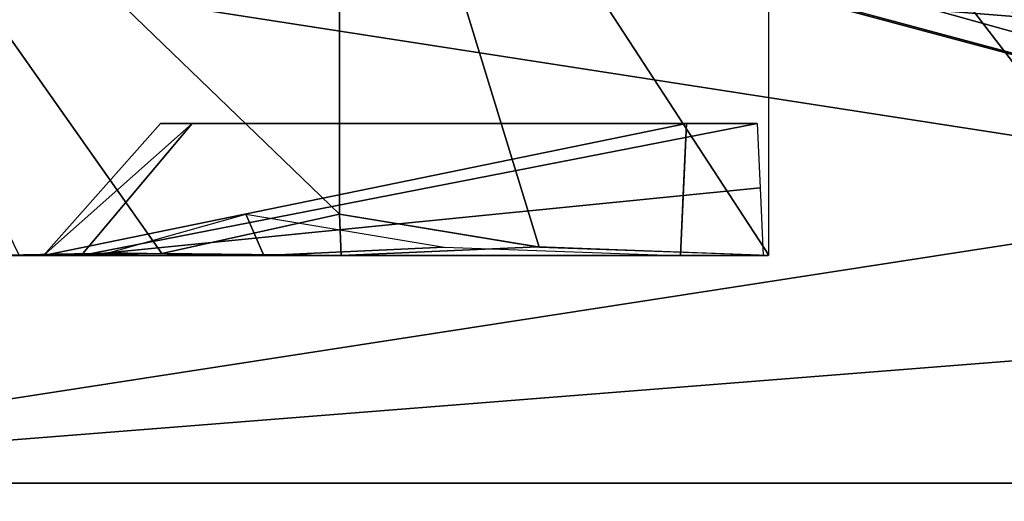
# Model space of a CAD drawing. Header units: inches. Extents: x -9.7 to 9.7, y -1.6 to 4.3.
# Tile 498 of 656: x -3.7565 to -3.6071, y -1.0793 to -1.0062. Entities that reach past the tile are written whole.
import ezdxf

# ---------------------------------------------------------------- set-up
doc = ezdxf.new("R2010")
doc.units = ezdxf.units.IN
doc.header["$LTSCALE"] = 81.481481
doc.header["$MEASUREMENT"] = 0
for name, color, linetype in [('1050', 7, 'CONTINUOUS'), ('1055', 7, 'CONTINUOUS'), ('1782', 7, 'CONTINUOUS'), ('1795', 7, 'CONTINUOUS'), ('2401', 7, 'CONTINUOUS'), ('2410', 7, 'CONTINUOUS'), ('3863', 7, 'CONTINUOUS'), ('4782', 7, 'CONTINUOUS'), ('4784', 7, 'CONTINUOUS'), ('4798', 7, 'CONTINUOUS'), ('5421', 7, 'CONTINUOUS'), ('5431', 7, 'CONTINUOUS'), ('7084', 7, 'CONTINUOUS'), ('9297', 7, 'CONTINUOUS'), ('9298', 7, 'CONTINUOUS'), ('9299', 7, 'CONTINUOUS'), ('9300', 7, 'CONTINUOUS'), ('9335', 7, 'CONTINUOUS'), ('9336', 7, 'CONTINUOUS'), ('9340', 7, 'CONTINUOUS'), ('9341', 7, 'CONTINUOUS')]:
    doc.layers.add(name, color=color, linetype=linetype)

msp = doc.modelspace()

# ---------------------------------------------------------------- linework, layer by layer
at = {"layer": '1050', "linetype": 'CONTINUOUS'}
for points in [[(-3.27686, -1.09956, 22.22661), (-2.19525, -1.09956, 26.20696), (-3.74183, -0.97018, 21.87113), (-3.27686, -1.09956, 22.22661)], [(-3.74183, -0.97018, 21.87113), (-2.19525, -1.09956, 26.20696), (-2.46702, -0.97018, 26.56244), (-3.74183, -0.97018, 21.87113)]]:
    msp.add_3dface(points, dxfattribs=at)
at = {"layer": '1055', "linetype": 'CONTINUOUS'}
for points in [[(-3.85483, -0.93353, 21.45972), (-3.27686, -1.09956, 22.22661), (-3.86056, -0.94338, 21.61739), (-3.85483, -0.93353, 21.45972)], [(-3.80467, -0.93483, 21.41392), (-3.11829, -1.1363, 22.00583), (-3.85483, -0.93353, 21.45972), (-3.80467, -0.93483, 21.41392)], [(-3.11829, -1.1363, 22.00583), (-3.27686, -1.09956, 22.22661), (-3.85483, -0.93353, 21.45972), (-3.11829, -1.1363, 22.00583)], [(-3.7119, -0.94136, 21.39212), (-3.11829, -1.1363, 22.00583), (-3.80467, -0.93483, 21.41392), (-3.7119, -0.94136, 21.39212)], [(-3.57976, -0.95325, 21.40078), (-3.11829, -1.1363, 22.00583), (-3.7119, -0.94136, 21.39212), (-3.57976, -0.95325, 21.40078)], [(-3.86056, -0.94338, 21.61739), (-3.27686, -1.09956, 22.22661), (-3.81665, -0.95474, 21.73337), (-3.86056, -0.94338, 21.61739)], [(-3.27686, -1.09956, 22.22661), (-3.74183, -0.97018, 21.87113), (-3.81665, -0.95474, 21.73337), (-3.27686, -1.09956, 22.22661)]]:
    msp.add_3dface(points, dxfattribs=at)
at = {"layer": '1782', "linetype": 'CONTINUOUS'}
for points in [[(-8.57837, -1.57343, 14.00775), (8.57837, -1.57343, 14.00775), (-8.52935, -0.63817, 13.95874), (-8.57837, -1.57343, 14.00775)], [(-8.52935, -0.63817, 13.95874), (8.57837, -1.57343, 14.00775), (-7.12257, -0.63817, 13.95874), (-8.52935, -0.63817, 13.95874)], [(-7.12257, -0.63817, 13.95874), (8.57837, -1.57343, 14.00775), (-6.87743, -0.63817, 13.95874), (-7.12257, -0.63817, 13.95874)], [(-6.87743, -0.63817, 13.95874), (8.57837, -1.57343, 14.00775), (-6.10307, -0.63817, 13.95874), (-6.87743, -0.63817, 13.95874)], [(-6.10307, -0.63817, 13.95874), (8.57837, -1.57343, 14.00775), (-5.89693, -0.63817, 13.95874), (-6.10307, -0.63817, 13.95874)], [(-5.89693, -0.63817, 13.95874), (8.57837, -1.57343, 14.00775), (-5.12257, -0.63817, 13.95874), (-5.89693, -0.63817, 13.95874)], [(-5.12257, -0.63817, 13.95874), (8.57837, -1.57343, 14.00775), (-4.87743, -0.63817, 13.95874), (-5.12257, -0.63817, 13.95874)], [(-4.87743, -0.63817, 13.95874), (8.57837, -1.57343, 14.00775), (-4.10307, -0.63817, 13.95874), (-4.87743, -0.63817, 13.95874)], [(8.57837, -1.57343, 14.00775), (-3.89693, -0.63817, 13.95874), (-4.10307, -0.63817, 13.95874), (8.57837, -1.57343, 14.00775)], [(-3.12257, -0.63817, 13.95874), (-3.89693, -0.63817, 13.95874), (8.57837, -1.57343, 14.00775), (-3.12257, -0.63817, 13.95874)]]:
    msp.add_3dface(points, dxfattribs=at)
at = {"layer": '1795', "linetype": 'CONTINUOUS'}
for points in [[(-3.17481, -1.57343, 4.95375), (-3.1258, -0.63817, 4.90474), (-3.8937, -0.63817, 4.90474), (-3.17481, -1.57343, 4.95375)], [(-3.84469, -1.57343, 4.95375), (-3.17481, -1.57343, 4.95375), (-3.8937, -0.63817, 4.90474), (-3.84469, -1.57343, 4.95375)]]:
    msp.add_3dface(points, dxfattribs=at)
at = {"layer": '2401', "linetype": 'CONTINUOUS'}
for points in [[(-3.84548, -0.98664, 5.9087), (-3.25904, -0.98664, 5.9087), (-3.84077, -1.07657, 5.90399), (-3.84548, -0.98664, 5.9087)], [(-3.84077, -1.07657, 5.90399), (-3.25904, -0.98664, 5.9087), (-3.26204, -1.03082, 5.90639), (-3.84077, -1.07657, 5.90399)], [(-3.2651, -1.07657, 5.90399), (-3.84077, -1.07657, 5.90399), (-3.26204, -1.03082, 5.90639), (-3.2651, -1.07657, 5.90399)]]:
    msp.add_3dface(points, dxfattribs=at)
at = {"layer": '2410', "linetype": 'CONTINUOUS'}
for points in [[(-3.84077, -1.07657, 12.85601), (-3.2651, -1.07657, 12.85601), (-3.84548, -0.98664, 12.8513), (-3.84077, -1.07657, 12.85601)], [(-3.84548, -0.98664, 12.8513), (-3.2651, -1.07657, 12.85601), (-3.26219, -1.03307, 12.85373), (-3.84548, -0.98664, 12.8513)], [(-3.25904, -0.98664, 12.8513), (-3.84548, -0.98664, 12.8513), (-3.26219, -1.03307, 12.85373), (-3.25904, -0.98664, 12.8513)]]:
    msp.add_3dface(points, dxfattribs=at)
at = {"layer": '3863', "linetype": 'CONTINUOUS'}
for points in [[(-3.8937, -0.63817, 13.85526), (-3.1258, -0.63817, 13.85526), (-3.84469, -1.57343, 13.80625), (-3.8937, -0.63817, 13.85526)], [(-3.1258, -0.63817, 13.85526), (-3.17481, -1.57343, 13.80625), (-3.84469, -1.57343, 13.80625), (-3.1258, -0.63817, 13.85526)]]:
    msp.add_3dface(points, dxfattribs=at)
at = {"layer": '4782', "linetype": 'CONTINUOUS'}
for points in [[(-1.93717, -0.62139, -4.57786), (-1.89693, -0.63817, -4.57874), (-8.57837, -1.57343, -4.62775), (-1.93717, -0.62139, -4.57786)], [(-2.10307, -0.63817, -4.57874), (-1.93717, -0.62139, -4.57786), (-8.57837, -1.57343, -4.62775), (-2.10307, -0.63817, -4.57874)], [(-2.91767, -0.62139, -4.57786), (-2.87743, -0.63817, -4.57874), (-8.57837, -1.57343, -4.62775), (-2.91767, -0.62139, -4.57786)], [(-3.12257, -0.63817, -4.57874), (-2.91767, -0.62139, -4.57786), (-8.57837, -1.57343, -4.62775), (-3.12257, -0.63817, -4.57874)], [(5.12257, -0.63817, -4.57874), (5.89693, -0.63817, -4.57874), (-8.57837, -1.57343, -4.62775), (5.12257, -0.63817, -4.57874)], [(-8.57837, -1.57343, -4.62775), (5.89693, -0.63817, -4.57874), (6.10307, -0.63817, -4.57874), (-8.57837, -1.57343, -4.62775)], [(4.87743, -0.63817, -4.57874), (5.12257, -0.63817, -4.57874), (-8.57837, -1.57343, -4.62775), (4.87743, -0.63817, -4.57874)], [(4.10307, -0.63817, -4.57874), (4.87743, -0.63817, -4.57874), (-8.57837, -1.57343, -4.62775), (4.10307, -0.63817, -4.57874)], [(3.89693, -0.63817, -4.57874), (4.10307, -0.63817, -4.57874), (-8.57837, -1.57343, -4.62775), (3.89693, -0.63817, -4.57874)], [(3.12257, -0.63817, -4.57874), (3.89693, -0.63817, -4.57874), (-8.57837, -1.57343, -4.62775), (3.12257, -0.63817, -4.57874)], [(2.87743, -0.63817, -4.57874), (3.12257, -0.63817, -4.57874), (-8.57837, -1.57343, -4.62775), (2.87743, -0.63817, -4.57874)], [(2.10307, -0.63817, -4.57874), (2.87743, -0.63817, -4.57874), (-8.57837, -1.57343, -4.62775), (2.10307, -0.63817, -4.57874)], [(1.89693, -0.63817, -4.57874), (2.10307, -0.63817, -4.57874), (-8.57837, -1.57343, -4.62775), (1.89693, -0.63817, -4.57874)], [(-1.89693, -0.63817, -4.57874), (1.89693, -0.63817, -4.57874), (-8.57837, -1.57343, -4.62775), (-1.89693, -0.63817, -4.57874)], [(-2.87743, -0.63817, -4.57874), (-2.10307, -0.63817, -4.57874), (-8.57837, -1.57343, -4.62775), (-2.87743, -0.63817, -4.57874)], [(-3.89693, -0.63817, -4.57874), (-3.12257, -0.63817, -4.57874), (-8.57837, -1.57343, -4.62775), (-3.89693, -0.63817, -4.57874)], [(8.57837, -1.57343, -4.62775), (-8.57837, -1.57343, -4.62775), (8.52935, -0.63817, -4.57874), (8.57837, -1.57343, -4.62775)], [(8.52935, -0.63817, -4.57874), (-8.57837, -1.57343, -4.62775), (7.12257, -0.63817, -4.57874), (8.52935, -0.63817, -4.57874)], [(7.12257, -0.63817, -4.57874), (-8.57837, -1.57343, -4.62775), (6.87743, -0.63817, -4.57874), (7.12257, -0.63817, -4.57874)], [(6.87743, -0.63817, -4.57874), (-8.57837, -1.57343, -4.62775), (6.10307, -0.63817, -4.57874), (6.87743, -0.63817, -4.57874)]]:
    msp.add_3dface(points, dxfattribs=at)
at = {"layer": '4784', "linetype": 'CONTINUOUS'}
for points in [[(-8.57837, -1.57343, 4.62775), (8.57837, -1.57343, 4.62775), (-8.52935, -0.63817, 4.57874), (-8.57837, -1.57343, 4.62775)], [(-8.52935, -0.63817, 4.57874), (8.57837, -1.57343, 4.62775), (-7.12257, -0.63817, 4.57874), (-8.52935, -0.63817, 4.57874)], [(-7.12257, -0.63817, 4.57874), (8.57837, -1.57343, 4.62775), (-6.87743, -0.63817, 4.57874), (-7.12257, -0.63817, 4.57874)], [(-6.87743, -0.63817, 4.57874), (8.57837, -1.57343, 4.62775), (-6.10307, -0.63817, 4.57874), (-6.87743, -0.63817, 4.57874)], [(-6.10307, -0.63817, 4.57874), (8.57837, -1.57343, 4.62775), (-5.89693, -0.63817, 4.57874), (-6.10307, -0.63817, 4.57874)], [(-5.89693, -0.63817, 4.57874), (8.57837, -1.57343, 4.62775), (-5.12257, -0.63817, 4.57874), (-5.89693, -0.63817, 4.57874)], [(-5.12257, -0.63817, 4.57874), (8.57837, -1.57343, 4.62775), (-4.87743, -0.63817, 4.57874), (-5.12257, -0.63817, 4.57874)], [(-4.87743, -0.63817, 4.57874), (8.57837, -1.57343, 4.62775), (-4.10307, -0.63817, 4.57874), (-4.87743, -0.63817, 4.57874)], [(8.57837, -1.57343, 4.62775), (-3.89693, -0.63817, 4.57874), (-4.10307, -0.63817, 4.57874), (8.57837, -1.57343, 4.62775)], [(-3.12257, -0.63817, 4.57874), (-3.89693, -0.63817, 4.57874), (8.57837, -1.57343, 4.62775), (-3.12257, -0.63817, 4.57874)]]:
    msp.add_3dface(points, dxfattribs=at)
at = {"layer": '4798', "linetype": 'CONTINUOUS'}
for points in [[(-3.17481, -1.57343, -4.42625), (-3.1258, -0.63817, -4.47526), (-3.8937, -0.63817, -4.47526), (-3.17481, -1.57343, -4.42625)], [(-3.84469, -1.57343, -4.42625), (-3.17481, -1.57343, -4.42625), (-3.8937, -0.63817, -4.47526), (-3.84469, -1.57343, -4.42625)]]:
    msp.add_3dface(points, dxfattribs=at)
at = {"layer": '5421', "linetype": 'CONTINUOUS'}
for points in [[(-3.84548, -0.98664, -3.4713), (-3.25904, -0.98664, -3.4713), (-3.84077, -1.07657, -3.47601), (-3.84548, -0.98664, -3.4713)], [(-3.84077, -1.07657, -3.47601), (-3.25904, -0.98664, -3.4713), (-3.26204, -1.03082, -3.47361), (-3.84077, -1.07657, -3.47601)], [(-3.2651, -1.07657, -3.47601), (-3.84077, -1.07657, -3.47601), (-3.26204, -1.03082, -3.47361), (-3.2651, -1.07657, -3.47601)]]:
    msp.add_3dface(points, dxfattribs=at)
at = {"layer": '5431', "linetype": 'CONTINUOUS'}
for points in [[(-3.84077, -1.07657, 3.47601), (-3.2651, -1.07657, 3.47601), (-3.84548, -0.98664, 3.4713), (-3.84077, -1.07657, 3.47601)], [(-3.84548, -0.98664, 3.4713), (-3.2651, -1.07657, 3.47601), (-3.26219, -1.03307, 3.47373), (-3.84548, -0.98664, 3.4713)], [(-3.25904, -0.98664, 3.4713), (-3.84548, -0.98664, 3.4713), (-3.26219, -1.03307, 3.47373), (-3.25904, -0.98664, 3.4713)]]:
    msp.add_3dface(points, dxfattribs=at)
at = {"layer": '7084', "linetype": 'CONTINUOUS'}
for points in [[(-3.8937, -0.63817, 4.47526), (-3.1258, -0.63817, 4.47526), (-3.84469, -1.57343, 4.42625), (-3.8937, -0.63817, 4.47526)], [(-3.1258, -0.63817, 4.47526), (-3.17481, -1.57343, 4.42625), (-3.84469, -1.57343, 4.42625), (-3.1258, -0.63817, 4.47526)]]:
    msp.add_3dface(points, dxfattribs=at)
at = {"layer": '9297', "color": 7, "linetype": 'CONTINUOUS', "true_color": 0x969696}
for points in [[(-3.75293, -1.042, 14.34314), (-3.75662, -1.042, 14.48421), (-3.76374, -1.042, 14.32812), (-3.75293, -1.042, 14.34314)], [(-3.71949, -1.042, 14.27556), (-3.75293, -1.042, 14.34314), (-3.76374, -1.042, 14.32812), (-3.71949, -1.042, 14.27556)], [(-3.70777, -1.042, 14.53253), (-3.75662, -1.042, 14.48421), (-3.74722, -1.042, 14.46827), (-3.70777, -1.042, 14.53253)], [(-3.74722, -1.042, 14.46827), (-3.75662, -1.042, 14.48421), (-3.75293, -1.042, 14.34314), (-3.74722, -1.042, 14.46827)], [(-3.65625, -1.042, 14.26353), (-3.75293, -1.042, 14.34314), (-3.657, -1.042, 14.24706), (-3.65625, -1.042, 14.26353)], [(-3.657, -1.042, 14.24706), (-3.75293, -1.042, 14.34314), (-3.71949, -1.042, 14.27556), (-3.657, -1.042, 14.24706)], [(-3.6437, -1.042, 14.53875), (-3.70777, -1.042, 14.53253), (-3.74722, -1.042, 14.46827), (-3.6437, -1.042, 14.53875)], [(-3.64295, -1.042, 14.55522), (-3.70777, -1.042, 14.53253), (-3.6437, -1.042, 14.53875), (-3.64295, -1.042, 14.55522)]]:
    msp.add_3dface(points, dxfattribs=at)
at = {"layer": '9298', "color": 7, "linetype": 'CONTINUOUS', "true_color": 0x969696}
for points in [[(-3.73515, -1.022, 14.35238), (-3.65532, -1.022, 14.28389), (-3.73035, -1.022, 14.45745), (-3.73515, -1.022, 14.35238)], [(-3.64885, -1.022, 14.42572), (-3.64463, -1.022, 14.51838), (-3.73035, -1.022, 14.45745), (-3.64885, -1.022, 14.42572)], [(-3.65769, -1.022, 14.42253), (-3.64885, -1.022, 14.42572), (-3.73035, -1.022, 14.45745), (-3.65769, -1.022, 14.42253)], [(-3.69249, -1.022, 14.42411), (-3.65769, -1.022, 14.42253), (-3.73035, -1.022, 14.45745), (-3.69249, -1.022, 14.42411)], [(-3.6944, -1.022, 14.38213), (-3.69249, -1.022, 14.42411), (-3.73035, -1.022, 14.45745), (-3.6944, -1.022, 14.38213)], [(-3.65532, -1.022, 14.28389), (-3.6944, -1.022, 14.38213), (-3.73035, -1.022, 14.45745), (-3.65532, -1.022, 14.28389)], [(-3.65961, -1.022, 14.38054), (-3.6944, -1.022, 14.38213), (-3.65532, -1.022, 14.28389), (-3.65961, -1.022, 14.38054)], [(-3.6511, -1.022, 14.37655), (-3.65961, -1.022, 14.38054), (-3.65532, -1.022, 14.28389), (-3.6511, -1.022, 14.37655)]]:
    msp.add_3dface(points, dxfattribs=at)
at = {"layer": '9299', "color": 7, "linetype": 'CONTINUOUS', "true_color": 0x969696}
for points in [[(-3.72224, -1.03577, 14.24802), (-3.71949, -1.042, 14.27556), (-3.74307, -1.0416, 14.28823), (-3.72224, -1.03577, 14.24802)], [(-3.73496, -1.04174, 14.51806), (-3.70777, -1.042, 14.53253), (-3.708, -1.03577, 14.5602), (-3.73496, -1.04174, 14.51806)], [(-3.69213, -1.04074, 14.24662), (-3.71949, -1.042, 14.27556), (-3.72224, -1.03577, 14.24802), (-3.69213, -1.04074, 14.24662)], [(-3.708, -1.03577, 14.5602), (-3.70777, -1.042, 14.53253), (-3.6779, -1.04073, 14.55885), (-3.708, -1.03577, 14.5602)], [(-3.71949, -1.042, 14.27556), (-3.76374, -1.042, 14.32812), (-3.74307, -1.0416, 14.28823), (-3.71949, -1.042, 14.27556)], [(-3.657, -1.042, 14.24706), (-3.71949, -1.042, 14.27556), (-3.69213, -1.04074, 14.24662), (-3.657, -1.042, 14.24706)], [(-3.70777, -1.042, 14.53253), (-3.64295, -1.042, 14.55522), (-3.6779, -1.04073, 14.55885), (-3.70777, -1.042, 14.53253)], [(-3.75662, -1.042, 14.48421), (-3.70777, -1.042, 14.53253), (-3.73496, -1.04174, 14.51806), (-3.75662, -1.042, 14.48421)]]:
    msp.add_3dface(points, dxfattribs=at)
at = {"layer": '9300', "color": 7, "linetype": 'CONTINUOUS', "true_color": 0x969696}
for points in [[(-3.74722, -1.042, 14.46827), (-3.75293, -1.042, 14.34314), (-3.73035, -1.022, 14.45745), (-3.74722, -1.042, 14.46827)], [(-3.75293, -1.042, 14.34314), (-3.65625, -1.042, 14.26353), (-3.65532, -1.022, 14.28389), (-3.75293, -1.042, 14.34314)], [(-3.75293, -1.042, 14.34314), (-3.65532, -1.022, 14.28389), (-3.73515, -1.022, 14.35238), (-3.75293, -1.042, 14.34314)], [(-3.75293, -1.042, 14.34314), (-3.73515, -1.022, 14.35238), (-3.73035, -1.022, 14.45745), (-3.75293, -1.042, 14.34314)], [(-3.64463, -1.022, 14.51838), (-3.74722, -1.042, 14.46827), (-3.73035, -1.022, 14.45745), (-3.64463, -1.022, 14.51838)], [(-3.74722, -1.042, 14.46827), (-3.64463, -1.022, 14.51838), (-3.64417, -1.03173, 14.5283), (-3.74722, -1.042, 14.46827)], [(-3.65532, -1.022, 14.28389), (-3.65625, -1.042, 14.26353), (-3.65577, -1.03173, 14.27397), (-3.65532, -1.022, 14.28389)], [(-3.6437, -1.042, 14.53875), (-3.74722, -1.042, 14.46827), (-3.64417, -1.03173, 14.5283), (-3.6437, -1.042, 14.53875)]]:
    msp.add_3dface(points, dxfattribs=at)
at = {"layer": '9335', "color": 7, "linetype": 'CONTINUOUS', "true_color": 0x969696}
for points in [[(-3.708, -0.942, 19.5602), (-3.708, -1.03577, 19.5602), (-3.67772, -1.04074, 19.55882), (-3.708, -0.942, 19.5602)], [(-3.64286, -0.982, 19.55723), (-3.708, -0.942, 19.5602), (-3.64286, -1.04196, 19.55723), (-3.64286, -0.982, 19.55723)], [(-3.64286, -1.04196, 19.55723), (-3.708, -0.942, 19.5602), (-3.67772, -1.04074, 19.55882), (-3.64286, -1.04196, 19.55723)]]:
    msp.add_3dface(points, dxfattribs=at)
at = {"layer": '9336', "color": 7, "linetype": 'CONTINUOUS', "true_color": 0x969696}
for points in [[(-3.708, -0.942, 19.5602), (-3.80523, -0.942, 19.40822), (-3.708, -1.03577, 19.5602), (-3.708, -0.942, 19.5602)], [(-3.708, -1.03577, 19.5602), (-3.80523, -0.942, 19.40822), (-3.73496, -1.04174, 19.51806), (-3.708, -1.03577, 19.5602)], [(-3.73496, -1.04174, 19.51806), (-3.80523, -0.942, 19.40822), (-3.75662, -1.042, 19.48421), (-3.73496, -1.04174, 19.51806)]]:
    msp.add_3dface(points, dxfattribs=at)
at = {"layer": '9340', "color": 7, "linetype": 'CONTINUOUS', "true_color": 0x969696}
for points in [[(-3.73515, -1.022, 19.35238), (-3.65532, -1.022, 19.28389), (-3.73035, -1.022, 19.45745), (-3.73515, -1.022, 19.35238)], [(-3.64885, -1.022, 19.42572), (-3.64463, -1.022, 19.51838), (-3.73035, -1.022, 19.45745), (-3.64885, -1.022, 19.42572)], [(-3.65769, -1.022, 19.42253), (-3.64885, -1.022, 19.42572), (-3.73035, -1.022, 19.45745), (-3.65769, -1.022, 19.42253)], [(-3.69249, -1.022, 19.42411), (-3.65769, -1.022, 19.42253), (-3.73035, -1.022, 19.45745), (-3.69249, -1.022, 19.42411)], [(-3.6944, -1.022, 19.38213), (-3.69249, -1.022, 19.42411), (-3.73035, -1.022, 19.45745), (-3.6944, -1.022, 19.38213)], [(-3.65532, -1.022, 19.28389), (-3.6944, -1.022, 19.38213), (-3.73035, -1.022, 19.45745), (-3.65532, -1.022, 19.28389)], [(-3.65961, -1.022, 19.38054), (-3.6944, -1.022, 19.38213), (-3.65532, -1.022, 19.28389), (-3.65961, -1.022, 19.38054)], [(-3.6511, -1.022, 19.37655), (-3.65961, -1.022, 19.38054), (-3.65532, -1.022, 19.28389), (-3.6511, -1.022, 19.37655)]]:
    msp.add_3dface(points, dxfattribs=at)
at = {"layer": '9341', "color": 7, "linetype": 'CONTINUOUS', "true_color": 0x969696}
for points in [[(-3.65532, -1.022, 19.28389), (-3.73515, -1.022, 19.35238), (-3.75294, -1.042, 19.34315), (-3.65532, -1.022, 19.28389)], [(-3.65625, -1.042, 19.26353), (-3.65532, -1.022, 19.28389), (-3.75294, -1.042, 19.34315), (-3.65625, -1.042, 19.26353)], [(-3.73515, -1.022, 19.35238), (-3.73035, -1.022, 19.45745), (-3.75294, -1.042, 19.34315), (-3.73515, -1.022, 19.35238)], [(-3.75294, -1.042, 19.34315), (-3.73035, -1.022, 19.45745), (-3.74723, -1.042, 19.46826), (-3.75294, -1.042, 19.34315)], [(-3.73035, -1.022, 19.45745), (-3.64463, -1.022, 19.51838), (-3.74723, -1.042, 19.46826), (-3.73035, -1.022, 19.45745)], [(-3.74723, -1.042, 19.46826), (-3.64463, -1.022, 19.51838), (-3.64417, -1.03173, 19.5283), (-3.74723, -1.042, 19.46826)], [(-3.65532, -1.022, 19.28389), (-3.65625, -1.042, 19.26353), (-3.65577, -1.03173, 19.27397), (-3.65532, -1.022, 19.28389)], [(-3.6437, -1.042, 19.53875), (-3.74723, -1.042, 19.46826), (-3.64417, -1.03173, 19.5283), (-3.6437, -1.042, 19.53875)]]:
    msp.add_3dface(points, dxfattribs=at)

doc.saveas('drawing.dxf')
